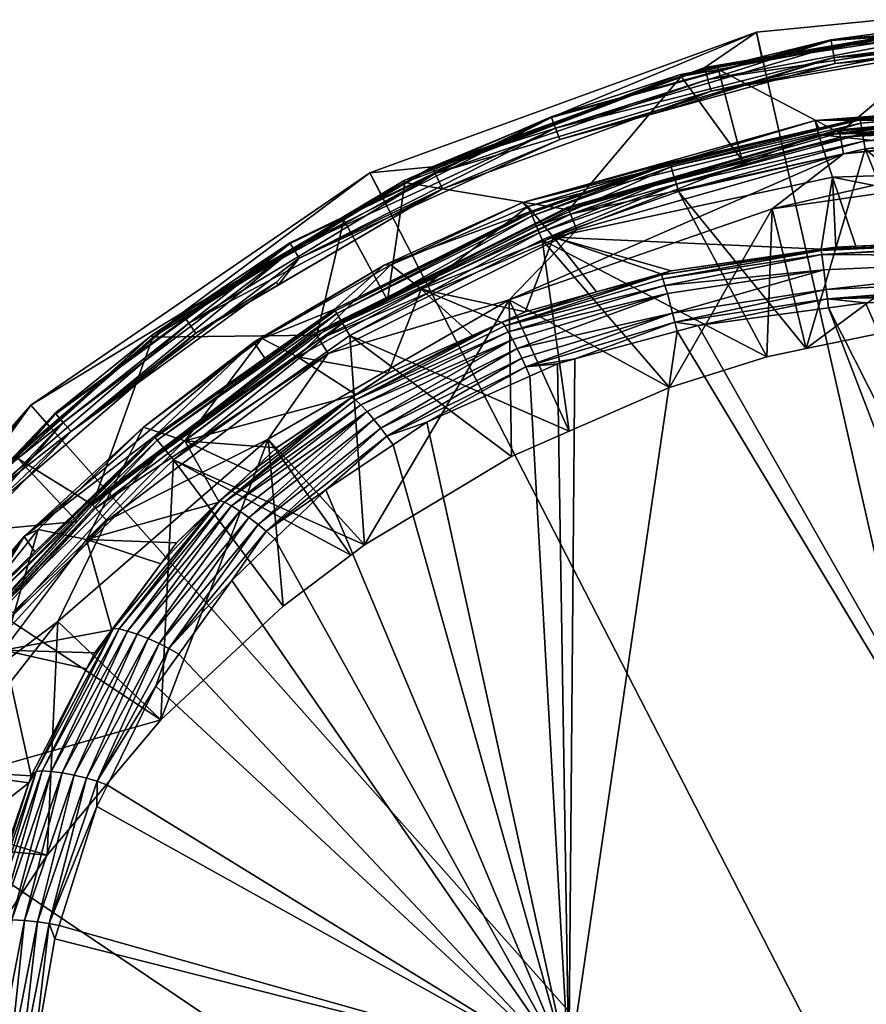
# Model space of a CAD drawing. Extents: x -0.027 to 0.145, y -0.146 to 0.11.
# Tile 374 of 656: x -0.018 to -0.004, y 0.01 to 0.026. Entities that reach past the tile are written whole.
import ezdxf

# ---------------------------------------------------------------- set-up
doc = ezdxf.new("R2010")
doc.units = 0
doc.layers.add('mesh', color=7, linetype='CONTINUOUS')

msp = doc.modelspace()

# ---------------------------------------------------------------- meshes
at = {"layer": 'mesh'}
mesh = msp.add_polyface(dxfattribs=at)
corners = [(0.01355, 0.020504, 0.120867), (0.010992, 0.018508, 0.120868), (0.013321, 0.01691, 0.120868), (0.010755, 0.018629, 0.120868), (-0.009052, 0.009107, 0.151378), (-0.008953, 0.020733, 0.14748), (-0.00728, 0.021188, 0.147365), (-0.000031, 0.012151, 0.150576), (-0.004802, 0.02157, 0.14728), (-0.004197, 0.021652, 0.147262), (-0.000031, 0.009132, 0.151488), (-0.006937, 0.021281, 0.147341), (-0.000031, 0.002423, 0.153515), (-0.009135, -0.004266, 0.15512), (-0.000031, -0.004248, 0.155248), (0.009171, -0.004267, 0.155117), (0.009087, 0.009106, 0.151375), (0.007253, 0.021202, 0.14736), (0.00474, 0.021569, 0.14728), (0.004235, 0.021643, 0.147264), (0.016724, 0.013396, 0.149621), (0.017313, 0.011448, 0.150205), (0.015384, 0.015899, 0.14887), (0.015758, 0.015376, 0.149026), (0.014561, 0.017052, 0.148527), (0.01381, 0.01779, 0.14831), (0.013103, 0.018485, 0.148107), (0.011874, 0.019333, 0.147864), (0.011471, 0.019611, 0.147784), (0.009637, 0.020466, 0.14755), (0.009401, 0.020576, 0.14752), (0.008988, 0.020696, 0.147489), (0.017685, -0.001474, 0.153916), (0.018038, 0.00507, 0.152091), (0.018003, 0.004434, 0.152268), (0.017772, 0.00912, 0.150899), (0.01779, 0.008997, 0.150936), (0.013943, 0.01791, 0.148257), (0.011968, 0.019463, 0.147808), (0.012398, 0.01998, 0.147215), (0.014515, 0.018325, 0.147678), (0.014377, 0.018239, 0.147867), (0.012485, 0.020063, 0.147022), (0.012545, 0.02011, 0.146851), (0.01378, 0.019276, 0.146947), (0.014708, 0.018416, 0.147314), (0.014225, 0.018134, 0.148035), (0.012066, 0.019594, 0.147716), (0.01218, 0.019735, 0.147578), (0.014074, 0.018018, 0.14817), (0.015637, 0.01801, 0.11712), (0.008492, 0.019781, 0.120868), (0.011923, 0.020654, 0.11712), (0.026818, 0.000824, 0.00162), (0.025741, 0.007471, 0.00162), (-0.000031, -0.000114, 0.00162), (0.013564, 0.023058, 0.00162), (0.007374, 0.02571, 0.00162), (0.018899, 0.018949, 0.00162), (-0.005983, 0.026083, 0.00162), (-0.012311, 0.02378, 0.00162), (0.000719, 0.026741, 0.00162), (-0.000031, 0.021824, 0.147232), (0.016557, 0.018082, 0.11712)]
mesh.append_faces([[corners[k] for k in face] for face in [(0, 1, 2, 2), (0, 3, 1, 1), (4, 5, 6, 6), (7, 8, 9, 9), (10, 8, 7, 7), (10, 11, 8, 8), (10, 6, 11, 11), (10, 4, 6, 6), (12, 4, 10, 10), (12, 13, 4, 4), (12, 14, 13, 13), (15, 10, 16, 16), (15, 12, 10, 10), (14, 12, 15, 15), (10, 17, 16, 16), (10, 18, 17, 17), (7, 18, 10, 10), (7, 19, 18, 18), (20, 21, 16, 16), (22, 23, 16, 16), (16, 24, 22, 22), (16, 25, 24, 24), (26, 25, 16, 16), (16, 27, 26, 26), (16, 28, 27, 27), (29, 28, 16, 16), (16, 30, 29, 29), (16, 31, 30, 30), (17, 31, 16, 16), (16, 32, 15, 15), (33, 34, 16, 16), (35, 36, 16, 16), (26, 37, 25, 25), (26, 38, 37, 37), (27, 38, 26, 26), (39, 40, 41, 41), (39, 42, 40, 40), (43, 44, 45, 45), (46, 47, 48, 48), (46, 49, 47, 47), (49, 38, 47, 47), (49, 37, 38, 38), (41, 46, 48, 48), (50, 2, 1, 1), (51, 52, 3, 3), (53, 54, 55, 55), (55, 56, 57, 57), (58, 56, 55, 55), (55, 59, 60, 60), (61, 59, 55, 55), (7, 9, 62, 62), (62, 19, 7, 7), (63, 50, 52, 52)]])
mesh = msp.add_polyface(dxfattribs=at)
corners = [(-0.007257, 0.023473, 0.120867), (-0.00581, 0.020769, 0.120867), (-0.005167, 0.020902, 0.120867), (-0.009492, 0.022685, 0.120867), (-0.007403, 0.020264, 0.120867), (-0.009047, 0.019548, 0.120868), (0.01106, 0.021945, 0.120867), (0.008492, 0.019781, 0.120868), (0.010755, 0.018629, 0.120868), (0.011409, 0.021879, 0.139916), (0.010568, 0.021118, 0.146468), (0.010093, 0.021332, 0.146415), (0.013439, 0.020767, 0.140168), (0.011993, 0.020473, 0.14663), (-0.004819, 0.021719, 0.14722), (-0.006937, 0.021281, 0.147341), (-0.007316, 0.021333, 0.147305), (-0.004802, 0.02157, 0.14728), (-0.00728, 0.021188, 0.147365), (-0.008953, 0.020733, 0.14748), (-0.007354, 0.021482, 0.14721), (-0.004837, 0.021869, 0.147126), (-0.00976, 0.020603, 0.147492), (-0.009901, 0.020902, 0.147256), (-0.00744, 0.021803, 0.1469), (0.012294, 0.019868, 0.147406), (0.009913, 0.021047, 0.147089), (0.009983, 0.021176, 0.146899), (0.010082, 0.021333, 0.146537), (0.009724, 0.021499, 0.146373), (0.008539, 0.021833, 0.1463), (0.011471, 0.019611, 0.147784), (0.009695, 0.020597, 0.147495), (0.011968, 0.019463, 0.147808), (0.009637, 0.020466, 0.14755), (0.004757, 0.021712, 0.147224), (0.007253, 0.021202, 0.14736), (0.00474, 0.021569, 0.14728), (0.007253, 0.021327, 0.147308), (0.008988, 0.020696, 0.147489), (0.009401, 0.020576, 0.14752), (0.010042, 0.021274, 0.146706), (0.007451, 0.022043, 0.146526), (0.012398, 0.01998, 0.147215), (0.007418, 0.021936, 0.146716), (0.012545, 0.02011, 0.146851), (0.009837, 0.020897, 0.147261), (0.00729, 0.021476, 0.147215), (0.007378, 0.021799, 0.146905), (0.009761, 0.02074, 0.147402), (0.01218, 0.019735, 0.147578), (0.012066, 0.019594, 0.147716), (0.010992, 0.018508, 0.120868), (0.011923, 0.020654, 0.11712), (0.007776, 0.022548, 0.11712), (-0.005721, 0.023191, 0.11712), (-0.000031, -0.000114, 0.00162), (0.007374, 0.02571, 0.00162), (0.000719, 0.026741, 0.00162), (0.007015, 0.02035, 0.120867), (0.005869, 0.023828, 0.120867), (0.004205, 0.021119, 0.120867)]
mesh.append_faces([[corners[k] for k in face] for face in [(0, 1, 2, 2), (3, 4, 1, 1), (3, 5, 4, 4), (6, 7, 8, 8), (9, 10, 11, 11), (12, 10, 9, 9), (12, 13, 10, 10), (14, 15, 16, 16), (14, 17, 15, 15), (16, 18, 19, 19), (15, 18, 16, 16), (16, 20, 21, 21), (22, 20, 16, 16), (23, 24, 20, 20), (25, 26, 27, 27), (28, 29, 11, 11), (28, 30, 29, 29), (31, 32, 33, 33), (34, 32, 31, 31), (35, 36, 37, 37), (38, 36, 35, 35), (38, 39, 36, 36), (32, 39, 38, 38), (32, 40, 39, 39), (34, 40, 32, 32), (41, 42, 28, 28), (41, 27, 42, 42), (43, 27, 41, 41), (43, 25, 27, 27), (44, 27, 26, 26), (44, 42, 27, 27), (28, 45, 41, 41), (28, 10, 45, 45), (11, 10, 28, 28), (46, 47, 48, 48), (46, 49, 47, 47), (50, 49, 46, 46), (50, 51, 49, 49), (47, 38, 35, 35), (49, 38, 47, 47), (49, 32, 38, 38), (51, 32, 49, 49), (51, 33, 32, 32), (26, 46, 48, 48), (25, 46, 26, 26), (25, 50, 46, 46), (52, 8, 53, 53), (7, 54, 53, 53), (55, 1, 4, 4), (56, 57, 58, 58), (6, 59, 7, 7), (60, 61, 59, 59), (59, 54, 7, 7), (54, 59, 61, 61)]])
mesh = msp.add_polyface(dxfattribs=at)
corners = [(-0.004202, 0.024175, 0.120867), (-0.005167, 0.020902, 0.120867), (-0.003063, 0.021336, 0.120867), (-0.007257, 0.023473, 0.120867), (-0.004197, 0.021652, 0.147262), (-0.004802, 0.02157, 0.14728), (-0.004819, 0.021719, 0.14722), (-0.007535, 0.022108, 0.14636), (-0.004923, 0.022529, 0.146168), (-0.004919, 0.022509, 0.146291), (-0.004683, 0.022564, 0.146162), (-0.004351, 0.022579, 0.146161), (-0.007513, 0.022044, 0.146525), (-0.004909, 0.022441, 0.146453), (-0.007316, 0.021333, 0.147305), (-0.004837, 0.021869, 0.147126), (-0.007354, 0.021482, 0.14721), (-0.004876, 0.022194, 0.146822), (-0.000031, 0.022771, 0.146144), (-0.004736, 0.02371, 0.139512), (-0.004284, 0.024668, 0.121346), (-0.005018, 0.024636, 0.125507), (-0.004959, 0.024513, 0.121344), (-0.00428, 0.024647, 0.12122), (-0.007393, 0.02393, 0.121215), (-0.004223, 0.0243, 0.120883), (-0.004242, 0.024416, 0.12093), (-0.007293, 0.023593, 0.120883), (-0.001208, 0.02384, 0.11712), (-0.005721, 0.023191, 0.11712), (-0.00581, 0.020769, 0.120867), (-0.006612, 0.025505, 0.089544), (-0.004763, 0.02596, 0.04432), (-0.002456, 0.026275, 0.089544), (-0.006594, 0.025455, 0.04432), (-0.006604, 0.025473, 0.090696), (-0.002453, 0.026242, 0.090696), (0.000719, 0.026741, 0.00162), (-0.005891, 0.025664, 0.043024), (-0.005983, 0.026083, 0.00162), (-0.002143, 0.026305, 0.043024), (-0.000031, 0.021824, 0.147232), (-0.000031, 0.02273, 0.146265), (-0.000031, 0.022412, 0.146788), (-0.000031, 0.025013, 0.125469), (-0.000031, 0.024667, 0.132461), (-0.004965, 0.02441, 0.13254), (-0.000031, 0.02386, 0.1394), (-0.004272, 0.024596, 0.121105), (-0.007378, 0.023879, 0.121101), (-0.007326, 0.023705, 0.120929), (-0.00476, 0.025947, 0.044217), (-0.000031, 0.02627, 0.044039), (-0.004742, 0.025846, 0.044039), (-0.00471, 0.025671, 0.043935), (-0.000031, 0.026386, 0.04432), (-0.007637, 0.024757, 0.04392), (-0.004692, 0.02557, 0.04392), (-0.009273, 0.024511, 0.043975), (-0.000031, 0.024509, 0.11712), (-0.004555, 0.024089, 0.11712), (-0.00462, 0.024437, 0.116534), (-0.006215, 0.023983, 0.116534), (-0.009053, 0.023176, 0.116534), (-0.000031, 0.024909, 0.116732), (-0.004629, 0.024482, 0.116732), (-0.000031, 0.024893, 0.116833), (-0.004626, 0.024467, 0.116833), (-0.000031, 0.024787, 0.117007), (-0.004606, 0.024363, 0.117007), (-0.000031, 0.02461, 0.117107), (-0.002111, 0.025907, 0.04342), (-0.006724, 0.025117, 0.04342), (-0.006775, 0.025309, 0.043367), (-0.002119, 0.026009, 0.043407), (-0.006823, 0.02549, 0.043127), (-0.002134, 0.026187, 0.043304), (-0.002142, 0.026291, 0.043127)]
mesh.append_faces([[corners[k] for k in face] for face in [(0, 1, 2, 2), (3, 1, 0, 0), (4, 5, 6, 6), (7, 8, 9, 9), (8, 10, 11, 11), (12, 9, 13, 13), (14, 15, 6, 6), (16, 17, 15, 15), (18, 11, 19, 19), (19, 10, 8, 8), (11, 10, 19, 19), (20, 21, 22, 22), (23, 22, 24, 24), (23, 20, 22, 22), (25, 26, 27, 27), (0, 25, 3, 3), (28, 1, 29, 29), (28, 2, 1, 1), (1, 30, 29, 29), (31, 32, 33, 33), (31, 34, 32, 32), (35, 33, 36, 36), (35, 31, 33, 33), (37, 38, 39, 39), (37, 40, 38, 38), (41, 4, 6, 6), (42, 8, 11, 11), (42, 9, 8, 8), (13, 43, 17, 17), (20, 44, 21, 21), (21, 45, 46, 46), (47, 19, 46, 46), (48, 23, 49, 49), (26, 48, 50, 50), (51, 32, 34, 34), (52, 53, 54, 54), (52, 51, 53, 53), (55, 32, 51, 51), (54, 56, 57, 57), (53, 58, 54, 54), (51, 58, 53, 53), (59, 29, 60, 60), (61, 35, 36, 36), (62, 35, 61, 61), (63, 62, 61, 61), (61, 64, 65, 65), (65, 66, 67, 67), (67, 68, 69, 69), (69, 70, 60, 60), (71, 57, 72, 72), (73, 74, 72, 72), (75, 76, 73, 73), (75, 77, 76, 76), (38, 77, 75, 75)]])
mesh = msp.add_polyface(dxfattribs=at)
corners = [(-0.004202, 0.024175, 0.120867), (-0.001095, 0.021481, 0.120867), (-0.000031, 0.024517, 0.120867), (-0.003063, 0.021336, 0.120867), (-0.004819, 0.021719, 0.14722), (-0.004837, 0.021869, 0.147126), (-0.000031, 0.022101, 0.147083), (-0.004223, 0.0243, 0.120883), (-0.000031, 0.024762, 0.120931), (-0.004242, 0.024416, 0.12093), (-0.000031, 0.024644, 0.120883), (-0.000245, 0.021544, 0.120867), (-0.001208, 0.02384, 0.11712), (-0.002456, 0.026275, 0.089544), (-0.004763, 0.02596, 0.04432), (-0.000031, 0.026386, 0.04432), (-0.000031, 0.026275, 0.089544), (-0.000031, 0.024509, 0.11712), (-0.005721, 0.023191, 0.11712), (-0.002453, 0.026242, 0.090696), (-0.002111, 0.025907, 0.04342), (-0.000936, 0.025908, 0.04392), (-0.004692, 0.02557, 0.04392), (-0.000943, 0.025895, 0.04342), (-0.000031, 0.02599, 0.04392), (-0.000031, 0.021824, 0.147232), (-0.000031, 0.021936, 0.147177), (-0.000031, 0.02273, 0.146265), (-0.004351, 0.022579, 0.146161), (-0.000031, 0.022771, 0.146144), (-0.000031, 0.022687, 0.146388), (-0.000031, 0.022412, 0.146788), (-0.004909, 0.022441, 0.146453), (-0.004919, 0.022509, 0.146291), (-0.004876, 0.022194, 0.146822), (-0.004284, 0.024668, 0.121346), (-0.000031, 0.025075, 0.124225), (-0.000031, 0.025013, 0.125469), (-0.000031, 0.025017, 0.121349), (-0.004965, 0.02441, 0.13254), (-0.000031, 0.024529, 0.13525), (-0.000031, 0.02386, 0.1394), (-0.000031, 0.024667, 0.132461), (-0.005018, 0.024636, 0.125507), (-0.004736, 0.02371, 0.139512), (-0.00428, 0.024647, 0.12122), (-0.000031, 0.024996, 0.121223), (-0.004272, 0.024596, 0.121105), (-0.000031, 0.024944, 0.121107), (-0.00471, 0.025671, 0.043935), (-0.000031, 0.026093, 0.043935), (-0.000031, 0.02627, 0.044039), (-0.000031, 0.026373, 0.044217), (-0.00476, 0.025947, 0.044217), (-0.00462, 0.024437, 0.116534), (-0.000031, 0.024862, 0.116534), (-0.000031, 0.024909, 0.116732), (-0.000031, 0.024893, 0.116833), (-0.004629, 0.024482, 0.116732), (-0.000031, 0.024787, 0.117007), (-0.004626, 0.024467, 0.116833), (-0.000031, 0.02461, 0.117107), (-0.004606, 0.024363, 0.117007), (-0.004555, 0.024089, 0.11712), (-0.002142, 0.026291, 0.043127), (-0.002143, 0.026305, 0.043024), (0.000708, 0.026277, 0.043024), (-0.006724, 0.025117, 0.04342), (-0.002119, 0.026009, 0.043407), (-0.006775, 0.025309, 0.043367), (-0.002134, 0.026187, 0.043304), (-0.005891, 0.025664, 0.043024), (0.002596, 0.02614, 0.043304), (0.002579, 0.025963, 0.043407)]
mesh.append_faces([[corners[k] for k in face] for face in [(0, 1, 2, 2), (0, 3, 1, 1), (4, 5, 6, 6), (7, 8, 9, 9), (10, 8, 7, 7), (0, 10, 7, 7), (2, 10, 0, 0), (11, 1, 12, 12), (1, 3, 12, 12), (13, 14, 15, 15), (16, 13, 15, 15), (17, 12, 18, 18), (19, 13, 16, 16), (20, 21, 22, 22), (23, 21, 20, 20), (23, 24, 21, 21), (25, 4, 26, 26), (27, 28, 29, 29), (30, 31, 32, 32), (32, 27, 30, 30), (32, 33, 27, 27), (4, 6, 26, 26), (5, 31, 6, 6), (5, 34, 31, 31), (35, 36, 37, 37), (35, 38, 36, 36), (39, 40, 41, 41), (39, 42, 40, 40), (37, 42, 43, 43), (41, 29, 44, 44), (45, 46, 38, 38), (38, 35, 45, 45), (47, 46, 45, 45), (48, 46, 47, 47), (9, 48, 47, 47), (8, 48, 9, 9), (49, 22, 21, 21), (50, 49, 21, 21), (51, 49, 50, 50), (52, 53, 51, 51), (15, 53, 52, 52), (54, 19, 55, 55), (55, 56, 54, 54), (56, 57, 58, 58), (57, 59, 60, 60), (59, 61, 62, 62), (61, 17, 63, 63), (64, 65, 66, 66), (67, 68, 20, 20), (69, 70, 68, 68), (71, 65, 64, 64), (72, 70, 64, 64), (73, 68, 70, 70), (23, 20, 68, 68)]])
mesh = msp.add_polyface(dxfattribs=at)
corners = [(-0.012641, 0.021115, 0.120867), (-0.009047, 0.019548, 0.120868), (-0.009492, 0.022685, 0.120867), (-0.010144, 0.021333, 0.146538), (-0.010154, 0.021332, 0.146415), (-0.009768, 0.021505, 0.146371), (-0.010629, 0.021118, 0.146468), (-0.0086, 0.021831, 0.1463), (-0.007535, 0.022108, 0.14636), (-0.010104, 0.021275, 0.146705), (-0.00748, 0.021938, 0.146713), (-0.010046, 0.021178, 0.146896), (-0.007513, 0.022044, 0.146525), (-0.00744, 0.021803, 0.1469), (-0.009977, 0.021051, 0.147085), (-0.009901, 0.020902, 0.147256), (-0.007545, 0.022126, 0.146235), (-0.009306, 0.022729, 0.139727), (-0.011471, 0.021878, 0.139917), (-0.01197, 0.022273, 0.132813), (-0.009813, 0.023297, 0.125569), (-0.009723, 0.023227, 0.132688), (-0.012076, 0.02227, 0.125621), (-0.004965, 0.02441, 0.13254), (-0.007393, 0.02393, 0.121215), (-0.0074, 0.023951, 0.121339), (-0.009672, 0.023125, 0.121211), (-0.009539, 0.0228, 0.120883), (-0.007326, 0.023705, 0.120929), (-0.009583, 0.022907, 0.120928), (-0.007293, 0.023593, 0.120883), (-0.007257, 0.023473, 0.120867), (-0.011753, 0.023653, 0.089544), (-0.009342, 0.024697, 0.04432), (-0.007225, 0.025391, 0.089544), (-0.012768, 0.023047, 0.04432), (-0.007216, 0.025359, 0.090696), (-0.011739, 0.023623, 0.090696), (-0.011291, 0.023879, 0.043024), (-0.012311, 0.02378, 0.00162), (-0.005983, 0.026083, 0.00162), (-0.006826, 0.025504, 0.043024), (-0.009681, 0.023147, 0.121334), (-0.012896, 0.021543, 0.121328), (-0.009652, 0.023075, 0.121098), (-0.007378, 0.023879, 0.121101), (-0.009337, 0.024684, 0.044217), (-0.006594, 0.025455, 0.04432), (-0.013563, 0.022536, 0.044039), (-0.009273, 0.024511, 0.043975), (-0.013472, 0.022383, 0.043935), (-0.009203, 0.024325, 0.04392), (-0.010029, 0.0217, 0.11712), (-0.012993, 0.020821, 0.11712), (-0.008925, 0.022846, 0.11712), (-0.009053, 0.023176, 0.116534), (-0.012025, 0.021696, 0.116534), (-0.00907, 0.023219, 0.116732), (-0.013179, 0.021121, 0.116534), (-0.009064, 0.023204, 0.116833), (-0.009026, 0.023106, 0.117007), (-0.013195, 0.021147, 0.116833), (-0.01314, 0.021058, 0.117007), (-0.007639, 0.024784, 0.04342), (-0.011122, 0.023516, 0.04342), (-0.007637, 0.024757, 0.04392), (-0.011241, 0.023771, 0.043304), (-0.006724, 0.025117, 0.04342), (-0.011285, 0.023866, 0.043127), (-0.006775, 0.025309, 0.043367), (-0.006823, 0.02549, 0.043127)]
mesh.append_faces([[corners[k] for k in face] for face in [(0, 1, 2, 2), (3, 4, 5, 5), (3, 6, 4, 4), (7, 3, 5, 5), (7, 8, 3, 3), (9, 10, 11, 11), (12, 10, 9, 9), (11, 13, 14, 14), (10, 13, 11, 11), (9, 3, 8, 8), (15, 14, 13, 13), (16, 7, 17, 17), (5, 17, 7, 7), (5, 18, 17, 17), (4, 18, 5, 5), (4, 6, 18, 18), (19, 20, 21, 21), (19, 22, 20, 20), (21, 17, 18, 18), (23, 17, 21, 21), (24, 25, 26, 26), (27, 28, 29, 29), (30, 28, 27, 27), (2, 27, 0, 0), (2, 30, 27, 27), (31, 30, 2, 2), (32, 33, 34, 34), (32, 35, 33, 33), (36, 37, 32, 32), (38, 39, 40, 40), (40, 41, 38, 38), (20, 42, 25, 25), (22, 42, 20, 20), (22, 43, 42, 42), (26, 25, 42, 42), (44, 24, 26, 26), (45, 24, 44, 44), (29, 45, 44, 44), (28, 45, 29, 29), (46, 33, 35, 35), (47, 33, 46, 46), (48, 49, 46, 46), (50, 51, 49, 49), (52, 53, 54, 54), (55, 37, 36, 36), (56, 37, 55, 55), (55, 57, 58, 58), (59, 60, 61, 61), (60, 54, 62, 62), (63, 51, 64, 64), (63, 65, 51, 51), (66, 67, 64, 64), (68, 69, 66, 66), (38, 70, 68, 68)]])
mesh = msp.add_polyface(dxfattribs=at)
corners = [(-0.009492, 0.022685, 0.120867), (-0.00581, 0.020769, 0.120867), (-0.007257, 0.023473, 0.120867), (-0.007545, 0.022126, 0.146235), (-0.007535, 0.022108, 0.14636), (-0.0086, 0.021831, 0.1463), (-0.00738, 0.022173, 0.146225), (-0.004923, 0.022529, 0.146168), (-0.007513, 0.022044, 0.146525), (-0.004909, 0.022441, 0.146453), (-0.00748, 0.021938, 0.146713), (-0.004876, 0.022194, 0.146822), (-0.00744, 0.021803, 0.1469), (-0.004919, 0.022509, 0.146291), (-0.010104, 0.021275, 0.146705), (-0.007354, 0.021482, 0.14721), (-0.009306, 0.022729, 0.139727), (-0.004736, 0.02371, 0.139512), (-0.004959, 0.024513, 0.121344), (-0.009813, 0.023297, 0.125569), (-0.0074, 0.023951, 0.121339), (-0.005018, 0.024636, 0.125507), (-0.009723, 0.023227, 0.132688), (-0.004965, 0.02441, 0.13254), (-0.007393, 0.02393, 0.121215), (-0.007293, 0.023593, 0.120883), (-0.004242, 0.024416, 0.12093), (-0.007326, 0.023705, 0.120929), (-0.004223, 0.0243, 0.120883), (-0.005721, 0.023191, 0.11712), (-0.007403, 0.020264, 0.120867), (-0.010029, 0.0217, 0.11712), (-0.007225, 0.025391, 0.089544), (-0.006594, 0.025455, 0.04432), (-0.006612, 0.025505, 0.089544), (-0.009342, 0.024697, 0.04432), (-0.006215, 0.023983, 0.116534), (-0.007216, 0.025359, 0.090696), (-0.006604, 0.025473, 0.090696), (-0.011753, 0.023653, 0.089544), (-0.005983, 0.026083, 0.00162), (-0.005891, 0.025664, 0.043024), (-0.006826, 0.025504, 0.043024), (-0.007378, 0.023879, 0.121101), (-0.00428, 0.024647, 0.12122), (-0.004272, 0.024596, 0.121105), (-0.00471, 0.025671, 0.043935), (-0.009203, 0.024325, 0.04392), (-0.007637, 0.024757, 0.04392), (-0.009273, 0.024511, 0.043975), (-0.00476, 0.025947, 0.044217), (-0.009337, 0.024684, 0.044217), (-0.004555, 0.024089, 0.11712), (-0.008925, 0.022846, 0.11712), (-0.009053, 0.023176, 0.116534), (-0.004629, 0.024482, 0.116732), (-0.00907, 0.023219, 0.116732), (-0.00462, 0.024437, 0.116534), (-0.004626, 0.024467, 0.116833), (-0.009064, 0.023204, 0.116833), (-0.004606, 0.024363, 0.117007), (-0.009026, 0.023106, 0.117007), (-0.006724, 0.025117, 0.04342), (-0.007639, 0.024784, 0.04342), (-0.004692, 0.02557, 0.04392), (-0.006823, 0.02549, 0.043127), (-0.011122, 0.023516, 0.04342), (-0.011241, 0.023771, 0.043304), (-0.006775, 0.025309, 0.043367), (-0.011285, 0.023866, 0.043127), (-0.011291, 0.023879, 0.043024)]
mesh.append_faces([[corners[k] for k in face] for face in [(0, 1, 2, 2), (3, 4, 5, 5), (4, 6, 7, 7), (3, 6, 4, 4), (8, 9, 10, 10), (10, 11, 12, 12), (9, 11, 10, 10), (8, 4, 13, 13), (14, 4, 8, 8), (15, 12, 11, 11), (16, 6, 3, 3), (16, 7, 6, 6), (17, 7, 16, 16), (18, 19, 20, 20), (18, 21, 19, 19), (22, 21, 23, 23), (22, 19, 21, 21), (23, 17, 16, 16), (24, 18, 20, 20), (25, 26, 27, 27), (2, 28, 25, 25), (29, 30, 31, 31), (32, 33, 34, 34), (32, 35, 33, 33), (36, 37, 38, 38), (37, 34, 38, 38), (37, 32, 34, 34), (39, 32, 37, 37), (40, 41, 42, 42), (43, 44, 24, 24), (27, 45, 43, 43), (46, 47, 48, 48), (46, 49, 47, 47), (50, 51, 49, 49), (33, 51, 50, 50), (52, 29, 31, 31), (31, 53, 52, 52), (54, 37, 36, 36), (54, 55, 56, 56), (57, 55, 54, 54), (56, 58, 59, 59), (55, 58, 56, 56), (59, 60, 61, 61), (58, 60, 59, 59), (61, 52, 53, 53), (60, 52, 61, 61), (62, 48, 63, 63), (62, 64, 48, 48), (65, 42, 41, 41), (66, 62, 63, 63), (67, 68, 62, 62), (69, 65, 68, 68), (70, 42, 65, 65)]])
mesh = msp.add_polyface(dxfattribs=at)
corners = [(-0.01421, 0.021008, 0.125689), (-0.012896, 0.021543, 0.121328), (-0.012076, 0.02227, 0.125621), (-0.014031, 0.020744, 0.121328), (-0.014082, 0.021068, 0.132977), (-0.01197, 0.022273, 0.132813), (-0.0135, 0.020767, 0.140169), (-0.011471, 0.021878, 0.139917), (-0.009723, 0.023227, 0.132688), (-0.012755, 0.023039, 0.089544), (-0.012768, 0.023047, 0.04432), (-0.011753, 0.023653, 0.089544), (-0.013623, 0.022635, 0.04432), (-0.015889, 0.021118, 0.089544), (-0.017466, 0.019843, 0.04432), (-0.012025, 0.021696, 0.116534), (-0.012739, 0.02301, 0.090696), (-0.011739, 0.023623, 0.090696), (-0.015869, 0.021091, 0.090696), (-0.012311, 0.02378, 0.00162), (-0.012111, 0.0234, 0.043024), (-0.015394, 0.021482, 0.043024), (-0.011291, 0.023879, 0.043024), (-0.012883, 0.021521, 0.121207), (-0.009681, 0.023147, 0.121334), (-0.009672, 0.023125, 0.121211), (-0.012855, 0.021475, 0.121095), (-0.009652, 0.023075, 0.121098), (-0.012763, 0.02132, 0.120928), (-0.009583, 0.022907, 0.120928), (-0.009539, 0.0228, 0.120883), (-0.012641, 0.021115, 0.120867), (-0.013616, 0.022624, 0.044217), (-0.009337, 0.024684, 0.044217), (-0.013563, 0.022536, 0.044039), (-0.013472, 0.022383, 0.043935), (-0.009273, 0.024511, 0.043975), (-0.017205, 0.019544, 0.04392), (-0.013839, 0.02199, 0.04392), (-0.017336, 0.019694, 0.043975), (-0.017457, 0.019833, 0.044217), (-0.013179, 0.021121, 0.116534), (-0.009053, 0.023176, 0.116534), (-0.00907, 0.023219, 0.116732), (-0.013203, 0.021161, 0.116732), (-0.009064, 0.023204, 0.116833), (-0.013195, 0.021147, 0.116833), (-0.009026, 0.023106, 0.117007), (-0.01314, 0.021058, 0.117007), (-0.008925, 0.022846, 0.11712), (-0.012993, 0.020821, 0.11712), (-0.013816, 0.021943, 0.04342), (-0.015163, 0.021156, 0.04342), (-0.011122, 0.023516, 0.04342), (-0.009203, 0.024325, 0.04392), (-0.015386, 0.021471, 0.043127), (-0.011285, 0.023866, 0.043127), (-0.011241, 0.023771, 0.043304), (-0.015278, 0.021319, 0.043367)]
mesh.append_faces([[corners[k] for k in face] for face in [(0, 1, 2, 2), (0, 3, 1, 1), (4, 2, 5, 5), (4, 0, 2, 2), (5, 6, 4, 4), (5, 7, 6, 6), (8, 7, 5, 5), (9, 10, 11, 11), (9, 12, 10, 10), (13, 12, 9, 9), (13, 14, 12, 12), (15, 16, 17, 17), (16, 11, 17, 17), (16, 9, 11, 11), (18, 9, 16, 16), (18, 13, 9, 9), (19, 20, 21, 21), (22, 20, 19, 19), (23, 24, 1, 1), (25, 24, 23, 23), (26, 25, 23, 23), (27, 25, 26, 26), (28, 27, 26, 26), (29, 27, 28, 28), (30, 29, 28, 28), (31, 30, 28, 28), (32, 10, 12, 12), (32, 33, 10, 10), (34, 33, 32, 32), (35, 36, 34, 34), (35, 37, 38, 38), (34, 37, 35, 35), (32, 39, 34, 34), (12, 40, 32, 32), (41, 16, 15, 15), (41, 18, 16, 16), (42, 41, 15, 15), (41, 43, 44, 44), (44, 45, 46, 46), (43, 45, 44, 44), (46, 47, 48, 48), (48, 49, 50, 50), (51, 38, 52, 52), (51, 35, 38, 38), (53, 35, 51, 51), (53, 54, 35, 35), (55, 21, 20, 20), (56, 20, 22, 22), (56, 55, 20, 20), (57, 55, 56, 56), (57, 58, 55, 55), (53, 58, 57, 57), (53, 52, 58, 58), (51, 52, 53, 53)]])
mesh = msp.add_polyface(dxfattribs=at)
corners = [(-0.015817, 0.015375, 0.149027), (-0.015602, 0.015991, 0.148824), (-0.015442, 0.015897, 0.148871), (-0.016511, 0.016322, 0.147908), (-0.016816, 0.015923, 0.147885), (-0.016537, 0.016299, 0.147778), (-0.016952, 0.015661, 0.14796), (-0.015736, 0.017376, 0.147473), (-0.01477, 0.018416, 0.147314), (-0.014578, 0.018326, 0.147675), (-0.016121, 0.016225, 0.148451), (-0.016284, 0.016278, 0.148267), (-0.016419, 0.016312, 0.148077), (-0.01768, 0.013989, 0.148756), (-0.014692, 0.018386, 0.147484), (-0.014292, 0.018137, 0.14803), (-0.015761, 0.016072, 0.148741), (-0.015941, 0.016154, 0.148613), (-0.017153, 0.01392, 0.149277), (-0.014779, 0.018387, 0.147191), (-0.016954, 0.017776, 0.140855), (-0.015342, 0.019391, 0.140485), (-0.015477, 0.017725, 0.147374), (-0.018311, 0.015965, 0.141266), (-0.017974, 0.017826, 0.125871), (-0.015847, 0.019466, 0.121327), (-0.01421, 0.021008, 0.125689), (-0.0178, 0.017575, 0.121331), (-0.016018, 0.019617, 0.133179), (-0.017743, 0.017942, 0.133416), (-0.015831, 0.019446, 0.121206), (-0.018584, 0.016782, 0.12121), (-0.018101, 0.019126, 0.089544), (-0.017466, 0.019843, 0.04432), (-0.015889, 0.021118, 0.089544), (-0.018078, 0.019101, 0.090696), (-0.015869, 0.021091, 0.090696), (-0.017867, 0.019976, 0.00162), (-0.015394, 0.021482, 0.043024), (-0.01756, 0.019628, 0.043024), (-0.012311, 0.02378, 0.00162), (-0.018228, 0.016469, 0.120868), (-0.015738, 0.014827, 0.120869), (-0.01553, 0.019081, 0.120868), (-0.015797, 0.019404, 0.121095), (-0.018543, 0.016747, 0.121098), (-0.015682, 0.019265, 0.120928), (-0.018407, 0.016627, 0.120929), (-0.013978, 0.019421, 0.11712), (-0.017423, 0.016435, 0.11712), (-0.013563, 0.022536, 0.044039), (-0.017336, 0.019694, 0.043975), (-0.017205, 0.019544, 0.04392), (-0.013616, 0.022624, 0.044217), (-0.017457, 0.019833, 0.044217), (-0.013623, 0.022635, 0.04432), (-0.016619, 0.018082, 0.11712), (-0.01968, 0.014725, 0.11712), (-0.016857, 0.018344, 0.116534), (-0.017105, 0.018072, 0.116534), (-0.019962, 0.014938, 0.116534), (-0.013203, 0.021161, 0.116732), (-0.016888, 0.018378, 0.116732), (-0.013195, 0.021147, 0.116833), (-0.016877, 0.018366, 0.116833), (-0.01314, 0.021058, 0.117007), (-0.016807, 0.018288, 0.117007), (-0.012993, 0.020821, 0.11712), (-0.015163, 0.021156, 0.04342), (-0.018717, 0.018113, 0.04342), (-0.013839, 0.02199, 0.04392), (-0.01886, 0.018252, 0.043367), (-0.015278, 0.021319, 0.043367), (-0.018993, 0.018382, 0.043127), (-0.015386, 0.021471, 0.043127)]
mesh.append_faces([[corners[k] for k in face] for face in [(0, 1, 2, 2), (3, 4, 5, 5), (3, 6, 4, 4), (7, 3, 5, 5), (7, 8, 3, 3), (9, 10, 11, 11), (12, 3, 8, 8), (13, 3, 12, 12), (14, 11, 12, 12), (15, 16, 17, 17), (18, 10, 17, 17), (19, 20, 21, 21), (22, 20, 19, 19), (23, 4, 6, 6), (23, 5, 4, 4), (20, 5, 23, 23), (20, 7, 5, 5), (22, 7, 20, 20), (24, 25, 26, 26), (24, 27, 25, 25), (28, 24, 26, 26), (28, 29, 24, 24), (28, 20, 29, 29), (28, 21, 20, 20), (30, 27, 31, 31), (30, 25, 27, 27), (32, 33, 34, 34), (35, 34, 36, 36), (35, 32, 34, 34), (37, 38, 39, 39), (40, 38, 37, 37), (41, 42, 43, 43), (44, 30, 45, 45), (46, 44, 47, 47), (41, 46, 47, 47), (43, 46, 41, 41), (48, 42, 49, 49), (50, 51, 52, 52), (53, 54, 51, 51), (55, 33, 54, 54), (49, 56, 48, 48), (49, 57, 56, 56), (58, 35, 36, 36), (59, 35, 58, 58), (60, 59, 58, 58), (58, 61, 62, 62), (62, 63, 64, 64), (64, 65, 66, 66), (66, 67, 56, 56), (68, 52, 69, 69), (68, 70, 52, 52), (71, 72, 68, 68), (73, 74, 72, 72), (39, 38, 74, 74)]])
mesh = msp.add_polyface(dxfattribs=at)
corners = [(-0.012641, 0.021115, 0.120867), (-0.012398, 0.017691, 0.120868), (-0.009993, 0.019136, 0.120868), (-0.009052, 0.009107, 0.151378), (-0.009242, 0.020654, 0.147499), (-0.008953, 0.020733, 0.14748), (-0.009693, 0.020453, 0.147554), (-0.011382, 0.019697, 0.14776), (-0.011932, 0.019328, 0.147865), (-0.013032, 0.018592, 0.148075), (-0.013868, 0.017786, 0.148312), (-0.014572, 0.017108, 0.148511), (-0.015442, 0.015897, 0.148871), (-0.015817, 0.015375, 0.149027), (-0.01661, 0.013757, 0.149513), (-0.016782, 0.013404, 0.149618), (-0.012033, 0.019469, 0.147805), (-0.01401, 0.017915, 0.148254), (-0.015602, 0.015991, 0.148824), (-0.015477, 0.017725, 0.147374), (-0.01477, 0.018416, 0.147314), (-0.015736, 0.017376, 0.147473), (-0.012607, 0.02011, 0.146851), (-0.014254, 0.018885, 0.147053), (-0.013843, 0.019276, 0.146946), (-0.014779, 0.018387, 0.147191), (-0.012547, 0.020063, 0.147021), (-0.012461, 0.019981, 0.147213), (-0.014692, 0.018386, 0.147484), (-0.014578, 0.018326, 0.147675), (-0.014442, 0.018241, 0.147863), (-0.016121, 0.016225, 0.148451), (-0.012358, 0.019871, 0.147402), (-0.016419, 0.016312, 0.148077), (-0.016284, 0.016278, 0.148267), (-0.014292, 0.018137, 0.14803), (-0.014141, 0.018023, 0.148165), (-0.015761, 0.016072, 0.148741), (-0.012245, 0.019739, 0.147573), (-0.012132, 0.019599, 0.147712), (-0.015941, 0.016154, 0.148613), (-0.015342, 0.019391, 0.140485), (-0.010029, 0.0217, 0.11712), (-0.012625, 0.017521, 0.120868), (-0.013978, 0.019421, 0.11712), (-0.013734, 0.016688, 0.120868), (-0.000031, -0.000114, 0.00162), (-0.012311, 0.02378, 0.00162), (-0.017867, 0.019976, 0.00162), (-0.01553, 0.019081, 0.120868), (-0.015738, 0.014827, 0.120869), (-0.012538, 0.020145, 0.146715)]
mesh.append_faces([[corners[k] for k in face] for face in [(0, 1, 2, 2), (3, 4, 5, 5), (3, 6, 4, 4), (7, 6, 3, 3), (3, 8, 7, 7), (3, 9, 8, 8), (10, 9, 3, 3), (3, 11, 10, 10), (3, 12, 11, 11), (13, 12, 3, 3), (3, 14, 13, 13), (3, 15, 14, 14), (9, 16, 8, 8), (9, 17, 16, 16), (10, 17, 9, 9), (11, 17, 10, 10), (11, 18, 17, 17), (12, 18, 11, 11), (19, 20, 21, 21), (22, 23, 24, 24), (20, 23, 22, 22), (20, 25, 23, 23), (19, 25, 20, 20), (26, 27, 28, 28), (29, 30, 31, 31), (32, 30, 29, 29), (28, 20, 22, 22), (33, 20, 28, 28), (28, 29, 34, 34), (27, 29, 28, 28), (27, 32, 29, 29), (35, 36, 37, 37), (38, 36, 35, 35), (38, 39, 36, 36), (17, 39, 16, 16), (17, 36, 39, 39), (18, 36, 17, 17), (18, 37, 36, 36), (35, 32, 38, 38), (35, 30, 32, 32), (40, 30, 35, 35), (40, 31, 30, 30), (41, 24, 23, 23), (25, 41, 23, 23), (1, 42, 2, 2), (43, 44, 1, 1), (43, 45, 44, 44), (46, 47, 48, 48), (49, 43, 1, 1), (49, 45, 43, 43), (49, 50, 45, 45), (41, 51, 24, 24), (44, 45, 50, 50)]])
mesh = msp.add_polyface(dxfattribs=at)
corners = [(-0.012641, 0.021115, 0.120867), (-0.009993, 0.019136, 0.120868), (-0.009047, 0.019548, 0.120868), (-0.00976, 0.020603, 0.147492), (-0.009242, 0.020654, 0.147499), (-0.009693, 0.020453, 0.147554), (-0.008953, 0.020733, 0.14748), (-0.007316, 0.021333, 0.147305), (-0.011382, 0.019697, 0.14776), (-0.012033, 0.019469, 0.147805), (-0.011932, 0.019328, 0.147865), (-0.012607, 0.02011, 0.146851), (-0.010629, 0.021118, 0.146468), (-0.010144, 0.021333, 0.146538), (-0.01201, 0.020498, 0.146622), (-0.012547, 0.020063, 0.147021), (-0.010046, 0.021178, 0.146896), (-0.012461, 0.019981, 0.147213), (-0.010104, 0.021275, 0.146705), (-0.009977, 0.021051, 0.147085), (-0.014692, 0.018386, 0.147484), (-0.012358, 0.019871, 0.147402), (-0.009901, 0.020902, 0.147256), (-0.012132, 0.019599, 0.147712), (-0.012245, 0.019739, 0.147573), (-0.009825, 0.020746, 0.147397), (-0.007354, 0.021482, 0.14721), (-0.011471, 0.021878, 0.139917), (-0.0135, 0.020767, 0.140169), (-0.015847, 0.019466, 0.121327), (-0.014031, 0.020744, 0.121328), (-0.01421, 0.021008, 0.125689), (-0.016018, 0.019617, 0.133179), (-0.014082, 0.021068, 0.132977), (-0.015342, 0.019391, 0.140485), (-0.015831, 0.019446, 0.121206), (-0.012883, 0.021521, 0.121207), (-0.012896, 0.021543, 0.121328), (-0.010029, 0.0217, 0.11712), (-0.007403, 0.020264, 0.120867), (-0.012398, 0.017691, 0.120868), (-0.013978, 0.019421, 0.11712), (-0.01553, 0.019081, 0.120868), (-0.013843, 0.019276, 0.146946), (-0.012538, 0.020145, 0.146715), (-0.015797, 0.019404, 0.121095), (-0.012855, 0.021475, 0.121095), (-0.015682, 0.019265, 0.120928), (-0.012763, 0.02132, 0.120928), (-0.012993, 0.020821, 0.11712), (-0.016619, 0.018082, 0.11712), (-0.016857, 0.018344, 0.116534), (-0.015869, 0.021091, 0.090696), (-0.013179, 0.021121, 0.116534), (-0.013203, 0.021161, 0.116732), (-0.013195, 0.021147, 0.116833), (-0.016888, 0.018378, 0.116732), (-0.01314, 0.021058, 0.117007), (-0.016877, 0.018366, 0.116833), (-0.016807, 0.018288, 0.117007)]
mesh.append_faces([[corners[k] for k in face] for face in [(0, 1, 2, 2), (3, 4, 5, 5), (3, 6, 4, 4), (7, 6, 3, 3), (8, 3, 5, 5), (8, 9, 3, 3), (10, 9, 8, 8), (11, 12, 13, 13), (11, 14, 12, 12), (15, 16, 17, 17), (18, 16, 15, 15), (16, 19, 17, 17), (15, 13, 18, 18), (15, 11, 13, 13), (20, 11, 15, 15), (19, 21, 17, 17), (22, 23, 24, 24), (22, 25, 23, 23), (26, 25, 22, 22), (3, 25, 26, 26), (9, 25, 3, 3), (9, 23, 25, 25), (24, 19, 22, 22), (24, 21, 19, 19), (27, 14, 28, 28), (27, 12, 14, 14), (29, 30, 31, 31), (32, 31, 33, 33), (33, 34, 32, 32), (33, 28, 34, 34), (35, 36, 30, 30), (30, 29, 35, 35), (36, 37, 30, 30), (38, 2, 1, 1), (38, 39, 2, 2), (40, 41, 38, 38), (42, 40, 0, 0), (11, 43, 44, 44), (44, 14, 11, 11), (28, 44, 34, 34), (14, 44, 28, 28), (45, 36, 35, 35), (46, 36, 45, 45), (47, 46, 45, 45), (48, 46, 47, 47), (42, 48, 47, 47), (0, 48, 42, 42), (41, 49, 38, 38), (41, 50, 49, 49), (51, 52, 53, 53), (53, 54, 51, 51), (54, 55, 56, 56), (55, 57, 58, 58), (57, 49, 59, 59)]])
mesh = msp.add_polyface(dxfattribs=at)
corners = [(-0.019561, 0.015953, 0.125979), (-0.018602, 0.016799, 0.121332), (-0.017974, 0.017826, 0.125871), (-0.019411, 0.015721, 0.121336), (-0.0178, 0.017575, 0.121331), (-0.019237, 0.016077, 0.133677), (-0.017743, 0.017942, 0.133416), (-0.018311, 0.015965, 0.141266), (-0.016954, 0.017776, 0.140855), (-0.018584, 0.016782, 0.12121), (-0.018101, 0.019126, 0.089544), (-0.018122, 0.019157, 0.04432), (-0.017466, 0.019843, 0.04432), (-0.019493, 0.017872, 0.089544), (-0.020749, 0.016409, 0.04432), (-0.017105, 0.018072, 0.116534), (-0.019468, 0.017849, 0.090696), (-0.018078, 0.019101, 0.090696), (-0.017867, 0.019976, 0.00162), (-0.01756, 0.019628, 0.043024), (-0.019004, 0.018392, 0.043024), (-0.022003, 0.014707, 0.043024), (-0.022303, 0.014909, 0.00162), (-0.018543, 0.016747, 0.121098), (-0.015831, 0.019446, 0.121206), (-0.018407, 0.016627, 0.120929), (-0.015797, 0.019404, 0.121095), (-0.017457, 0.019833, 0.044217), (-0.017205, 0.019544, 0.04392), (-0.020439, 0.016162, 0.04392), (-0.019047, 0.017618, 0.04392), (-0.017336, 0.019694, 0.043975), (-0.020594, 0.016285, 0.043975), (-0.020739, 0.0164, 0.044217), (-0.0224, 0.014082, 0.089544), (-0.019962, 0.014938, 0.116534), (-0.022372, 0.014064, 0.090696), (-0.016888, 0.018378, 0.116732), (-0.019999, 0.014966, 0.116732), (-0.016857, 0.018344, 0.116534), (-0.016877, 0.018366, 0.116833), (-0.019986, 0.014956, 0.116833), (-0.016807, 0.018288, 0.117007), (-0.019902, 0.014893, 0.117007), (-0.016619, 0.018082, 0.11712), (-0.01968, 0.014725, 0.11712), (-0.019086, 0.01766, 0.04342), (-0.021672, 0.014483, 0.04342), (-0.018717, 0.018113, 0.04342), (-0.018993, 0.018382, 0.043127), (-0.021836, 0.014594, 0.043367), (-0.01886, 0.018252, 0.043367), (-0.021958, 0.014676, 0.043222), (-0.015163, 0.021156, 0.04342), (-0.015278, 0.021319, 0.043367), (-0.015386, 0.021471, 0.043127)]
mesh.append_faces([[corners[k] for k in face] for face in [(0, 1, 2, 2), (0, 3, 1, 1), (1, 4, 2, 2), (2, 5, 0, 0), (2, 6, 5, 5), (6, 7, 5, 5), (6, 8, 7, 7), (9, 1, 3, 3), (9, 4, 1, 1), (10, 11, 12, 12), (13, 11, 10, 10), (13, 14, 11, 11), (15, 16, 17, 17), (16, 10, 17, 17), (16, 13, 10, 10), (18, 19, 20, 20), (21, 18, 20, 20), (21, 22, 18, 18), (23, 24, 9, 9), (25, 26, 23, 23), (27, 12, 11, 11), (28, 29, 30, 30), (31, 29, 28, 28), (31, 32, 29, 29), (27, 32, 31, 31), (27, 33, 32, 32), (11, 33, 27, 27), (11, 14, 33, 33), (34, 14, 13, 13), (35, 16, 15, 15), (35, 36, 16, 16), (35, 37, 38, 38), (39, 37, 35, 35), (38, 40, 41, 41), (37, 40, 38, 38), (41, 42, 43, 43), (40, 42, 41, 41), (43, 44, 45, 45), (42, 44, 43, 43), (36, 13, 16, 16), (36, 34, 13, 13), (46, 29, 47, 47), (46, 30, 29, 29), (48, 30, 46, 46), (48, 28, 30, 30), (49, 20, 19, 19), (47, 48, 46, 46), (50, 51, 48, 48), (52, 49, 51, 51), (21, 49, 52, 52), (21, 20, 49, 49), (51, 53, 48, 48), (49, 54, 51, 51), (19, 55, 49, 49)]])
mesh = msp.add_polyface(dxfattribs=at)
corners = [(-0.019839, 0.008723, 0.12087), (-0.022247, 0.010145, 0.12087), (-0.020146, 0.007925, 0.12087), (-0.018524, 0.011217, 0.120869), (-0.017944, 0.008548, 0.15107), (-0.017865, 0.008997, 0.150937), (-0.009052, 0.009107, 0.151378), (-0.018103, 0.005779, 0.151884), (-0.017401, 0.011455, 0.150203), (-0.016782, 0.013404, 0.149618), (-0.01747, 0.011238, 0.150269), (-0.017843, 0.009121, 0.1509), (-0.018028, 0.00914, 0.150875), (-0.017566, 0.01149, 0.150173), (-0.019411, 0.005914, 0.150798), (-0.019161, 0.009006, 0.149901), (-0.019112, 0.009039, 0.150037), (-0.018625, 0.011507, 0.149313), (-0.018672, 0.011479, 0.149177), (-0.018636, 0.011655, 0.149126), (-0.019022, 0.009771, 0.149677), (-0.01915, 0.009146, 0.14986), (-0.01858, 0.011815, 0.149079), (-0.018365, 0.011545, 0.149664), (-0.018654, 0.00913, 0.150555), (-0.018848, 0.009106, 0.150384), (-0.018176, 0.011548, 0.149839), (-0.019006, 0.009074, 0.150203), (-0.01852, 0.01153, 0.14948), (-0.017966, 0.011539, 0.149989), (-0.01822, 0.009147, 0.150811), (-0.018439, 0.009144, 0.150701), (-0.017753, 0.011518, 0.150104), (-0.01844, 0.0044, 0.1522), (-0.01888, 0.004314, 0.151959), (-0.019076, 0.004258, 0.151793), (-0.019235, 0.004201, 0.151614), (-0.020898, 0.00979, 0.142578), (-0.020267, 0.011933, 0.142139), (-0.021567, 0.005378, 0.143432), (-0.022305, 0.009711, 0.134508), (-0.021511, 0.011929, 0.134231), (-0.021688, 0.009763, 0.138562), (-0.022501, 0.005249, 0.139258), (-0.022331, 0.008799, 0.11712), (-0.020658, 0.006595, 0.12087), (-0.020241, 0.012851, 0.11712), (-0.000031, -0.000114, 0.00162), (-0.022303, 0.014909, 0.00162), (-0.025339, 0.008898, 0.00162), (-0.017867, 0.019976, 0.00162), (-0.022072, 0.010861, 0.11712)]
mesh.append_faces([[corners[k] for k in face] for face in [(0, 1, 2, 2), (0, 3, 1, 1), (4, 5, 6, 6), (6, 7, 4, 4), (8, 9, 6, 6), (6, 10, 8, 8), (6, 11, 10, 10), (5, 11, 6, 6), (12, 5, 4, 4), (12, 11, 5, 5), (13, 11, 12, 12), (13, 10, 11, 11), (8, 10, 13, 13), (14, 15, 16, 16), (17, 18, 19, 19), (17, 20, 18, 18), (16, 20, 17, 17), (16, 21, 20, 20), (15, 21, 16, 16), (19, 22, 17, 17), (23, 24, 25, 25), (23, 26, 24, 24), (27, 17, 28, 28), (27, 16, 17, 17), (28, 25, 27, 27), (28, 23, 25, 25), (4, 7, 12, 12), (29, 30, 31, 31), (29, 32, 30, 30), (12, 32, 13, 13), (12, 30, 32, 32), (33, 30, 12, 12), (31, 26, 29, 29), (31, 24, 26, 26), (34, 24, 31, 31), (34, 25, 24, 24), (35, 27, 25, 25), (36, 16, 27, 27), (19, 37, 38, 38), (18, 37, 19, 19), (39, 21, 15, 15), (37, 21, 39, 39), (37, 20, 21, 21), (18, 20, 37, 37), (38, 40, 41, 41), (37, 42, 38, 38), (39, 43, 37, 37), (44, 2, 45, 45), (44, 0, 2, 2), (46, 0, 44, 44), (46, 3, 0, 0), (47, 48, 49, 49), (50, 48, 47, 47), (44, 51, 46, 46)]])
mesh = msp.add_polyface(dxfattribs=at)
corners = [(-0.020478, 0.01347, 0.120869), (-0.018524, 0.011217, 0.120869), (-0.018276, 0.011588, 0.120869), (-0.017595, 0.012607, 0.120869), (-0.015817, 0.015375, 0.149027), (-0.016776, 0.013818, 0.149475), (-0.015602, 0.015991, 0.148824), (-0.01661, 0.013757, 0.149513), (-0.016782, 0.013404, 0.149618), (-0.017566, 0.01149, 0.150173), (-0.017401, 0.011455, 0.150203), (-0.018625, 0.011507, 0.149313), (-0.017899, 0.013793, 0.148501), (-0.01778, 0.013981, 0.148587), (-0.01858, 0.011815, 0.149079), (-0.016952, 0.015661, 0.14796), (-0.016511, 0.016322, 0.147908), (-0.017532, 0.013981, 0.148942), (-0.018176, 0.011548, 0.149839), (-0.018365, 0.011545, 0.149664), (-0.017352, 0.013958, 0.149122), (-0.016284, 0.016278, 0.148267), (-0.016121, 0.016225, 0.148451), (-0.01768, 0.013989, 0.148756), (-0.01852, 0.01153, 0.14948), (-0.016419, 0.016312, 0.148077), (-0.017153, 0.01392, 0.149277), (-0.017753, 0.011518, 0.150104), (-0.017966, 0.011539, 0.149989), (-0.016952, 0.013871, 0.149399), (-0.015941, 0.016154, 0.148613), (-0.015761, 0.016072, 0.148741), (-0.020267, 0.011933, 0.142139), (-0.019411, 0.014003, 0.141699), (-0.018636, 0.011655, 0.149126), (-0.0209, 0.013737, 0.121343), (-0.019411, 0.015721, 0.121336), (-0.019561, 0.015953, 0.125979), (-0.019237, 0.016077, 0.133677), (-0.020491, 0.014061, 0.133952), (-0.018311, 0.015965, 0.141266), (-0.020881, 0.013725, 0.121219), (-0.018584, 0.016782, 0.12121), (-0.020241, 0.012851, 0.11712), (-0.017423, 0.016435, 0.11712), (-0.015738, 0.014827, 0.120869), (-0.018228, 0.016469, 0.120868), (-0.01786, 0.013907, 0.148467), (-0.018543, 0.016747, 0.121098), (-0.020836, 0.013697, 0.121104), (-0.018407, 0.016627, 0.120929), (-0.020683, 0.0136, 0.120932), (-0.01968, 0.014725, 0.11712)]
mesh.append_faces([[corners[k] for k in face] for face in [(0, 1, 2, 2), (2, 3, 0, 0), (4, 5, 6, 6), (7, 5, 4, 4), (8, 5, 7, 7), (8, 9, 5, 5), (10, 9, 8, 8), (11, 12, 13, 13), (11, 14, 12, 12), (13, 15, 16, 16), (17, 18, 19, 19), (17, 20, 18, 18), (21, 20, 17, 17), (21, 22, 20, 20), (23, 13, 16, 16), (24, 13, 23, 23), (24, 11, 13, 13), (23, 19, 24, 24), (23, 17, 19, 19), (25, 17, 23, 23), (25, 21, 17, 17), (26, 27, 28, 28), (26, 29, 27, 27), (30, 29, 26, 26), (30, 31, 29, 29), (5, 31, 6, 6), (5, 29, 31, 31), (9, 29, 5, 5), (9, 27, 29, 29), (26, 20, 22, 22), (28, 20, 26, 26), (28, 18, 20, 20), (12, 32, 33, 33), (14, 32, 12, 12), (34, 32, 14, 14), (35, 36, 37, 37), (38, 33, 39, 39), (38, 40, 33, 33), (41, 42, 36, 36), (3, 43, 44, 44), (2, 43, 3, 3), (2, 1, 43, 43), (0, 45, 46, 46), (0, 3, 45, 45), (13, 12, 47, 47), (13, 47, 15, 15), (47, 40, 15, 15), (47, 33, 40, 40), (12, 33, 47, 47), (48, 42, 49, 49), (50, 48, 51, 51), (46, 50, 51, 51), (3, 44, 45, 45), (43, 52, 44, 44)]])

doc.saveas('drawing.dxf')
